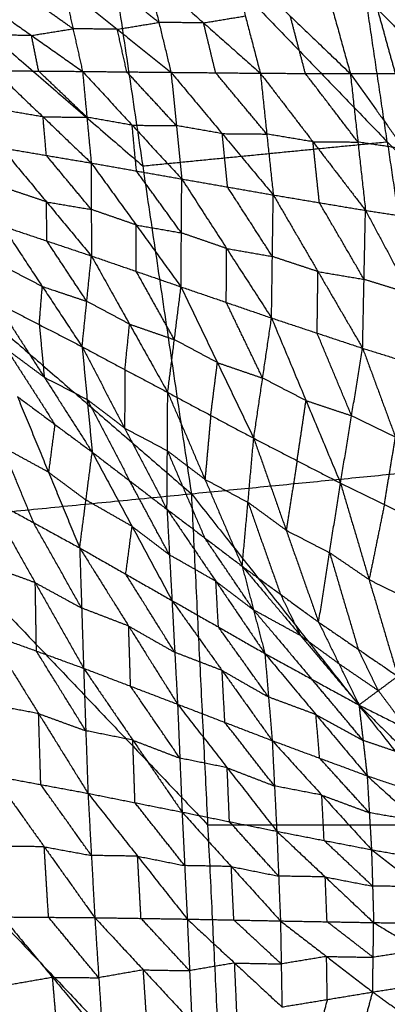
# Model space of a CAD drawing. Header units: millimetres. Extents: x -106 to 110, y -96 to 120.
# Tile 910 of 1020: x 80.35 to 84.75, y 13.77 to 25.57. Entities that reach past the tile are written whole.
import ezdxf

# ---------------------------------------------------------------- set-up
doc = ezdxf.new("R2010")
doc.units = ezdxf.units.MM
doc.header["$MEASUREMENT"] = 0
doc.layers.add('Default', color=7, linetype='Continuous', true_color=0x000000)

msp = doc.modelspace()

# ---------------------------------------------------------------- linework, layer by layer
at = {"layer": 'Default'}
for points in [[(84.122, 28.326, 6.271), (85.878, 26.506, 6.612), (87.634, 24.685, 6.953)], [(84.747, 24.111, 6.271), (84.434, 26.218, 6.271), (84.122, 28.326, 6.271)], [(81.235, 27.752, 5.589), (81.818, 23.822, 5.589), (82.401, 19.892, 5.589)], [(81.235, 27.752, 5.589), (84.747, 24.111, 6.271), (88.259, 20.469, 6.953)], [(78.016, 27.112, 5.132), (79.917, 25.467, 5.36), (81.818, 23.822, 5.589)], [(74.797, 26.472, 4.676), (78.599, 23.182, 5.132), (82.401, 19.892, 5.589)], [(83.875, 26.473, 1.889), (84.09, 25.701, 1.576), (84.305, 24.928, 1.262)], [(83.875, 26.473, 1.889), (84.631, 25.702, 1.623), (85.386, 24.93, 1.356)], [(82.867, 26.306, 1.757), (83.047, 25.62, 1.472), (83.227, 24.933, 1.186)], [(82.867, 26.306, 1.757), (83.586, 25.617, 1.51), (84.305, 24.928, 1.262)], [(81.867, 26.14, 1.64), (82.012, 25.542, 1.383), (82.157, 24.944, 1.126)], [(81.867, 26.14, 1.64), (82.547, 25.537, 1.413), (83.227, 24.933, 1.186)], [(80.871, 25.976, 1.534), (80.984, 25.466, 1.305), (81.098, 24.955, 1.077)], [(80.871, 25.976, 1.534), (81.514, 25.46, 1.33), (82.157, 24.944, 1.126)], [(82.012, 25.542, 1.383), (81.69, 25.8, 1.485), (81.369, 26.058, 1.587)], [(80.984, 25.466, 1.305), (80.679, 25.681, 1.395), (80.374, 25.896, 1.484)], [(79.877, 25.816, 1.435), (80.487, 25.386, 1.256), (81.098, 24.955, 1.077)], [(82.547, 25.537, 1.413), (82.797, 25.578, 1.443), (83.047, 25.62, 1.472)], [(83.766, 24.931, 1.224), (83.676, 25.274, 1.367), (83.586, 25.617, 1.51)], [(84.845, 24.929, 1.309), (84.738, 25.315, 1.466), (84.631, 25.702, 1.623)], [(81.514, 25.46, 1.33), (81.763, 25.501, 1.356), (82.012, 25.542, 1.383)], [(82.547, 25.537, 1.413), (82.279, 25.539, 1.398), (82.012, 25.542, 1.383)], [(82.692, 24.939, 1.156), (82.619, 25.238, 1.285), (82.547, 25.537, 1.413)], [(80.487, 25.386, 1.256), (80.225, 25.388, 1.245), (79.962, 25.39, 1.234)], [(80.487, 25.386, 1.256), (80.736, 25.426, 1.28), (80.984, 25.466, 1.305)], [(80.572, 24.959, 1.055), (80.53, 25.172, 1.156), (80.487, 25.386, 1.256)], [(81.514, 25.46, 1.33), (81.249, 25.463, 1.317), (80.984, 25.466, 1.305)], [(81.628, 24.949, 1.101), (81.571, 25.205, 1.216), (81.514, 25.46, 1.33)], [(80.047, 24.963, 1.034), (80.572, 24.959, 1.055), (81.098, 24.955, 1.077)], [(80.047, 24.963, 1.034), (80.625, 24.41, 0.989), (81.202, 23.857, 0.944)], [(81.15, 24.406, 1.01), (80.861, 24.682, 1.033), (80.572, 24.959, 1.055)], [(81.098, 24.955, 1.077), (81.15, 24.406, 1.01), (81.202, 23.857, 0.944)], [(81.098, 24.955, 1.077), (81.628, 24.949, 1.101), (82.157, 24.944, 1.126)], [(81.098, 24.955, 1.077), (81.692, 24.31, 1.026), (82.286, 23.666, 0.975)], [(82.222, 24.305, 1.051), (81.925, 24.627, 1.076), (81.628, 24.949, 1.101)], [(82.157, 24.944, 1.126), (82.222, 24.305, 1.051), (82.286, 23.666, 0.975)], [(82.157, 24.944, 1.126), (82.692, 24.939, 1.156), (83.227, 24.933, 1.186)], [(82.157, 24.944, 1.126), (82.77, 24.209, 1.072), (83.382, 23.474, 1.017)], [(83.304, 24.204, 1.102), (82.998, 24.571, 1.129), (82.692, 24.939, 1.156)], [(83.227, 24.933, 1.186), (83.304, 24.204, 1.102), (83.382, 23.474, 1.017)], [(83.227, 24.933, 1.186), (83.766, 24.931, 1.224), (84.305, 24.928, 1.262)], [(83.227, 24.933, 1.186), (83.857, 24.111, 1.131), (84.486, 23.289, 1.075)], [(84.395, 24.108, 1.168), (84.081, 24.52, 1.196), (83.766, 24.931, 1.224)], [(84.305, 24.928, 1.262), (84.845, 24.929, 1.309), (85.386, 24.93, 1.356)], [(84.305, 24.928, 1.262), (84.395, 24.108, 1.168), (84.486, 23.289, 1.075)], [(84.305, 24.928, 1.262), (84.95, 24.024, 1.207), (85.595, 23.12, 1.152)], [(80.625, 24.41, 0.989), (80.356, 24.455, 0.982), (80.088, 24.501, 0.976)], [(80.665, 23.948, 0.931), (80.645, 24.179, 0.96), (80.625, 24.41, 0.989)], [(80.625, 24.41, 0.989), (80.887, 24.408, 0.999), (81.15, 24.406, 1.01)], [(81.692, 24.31, 1.026), (81.421, 24.358, 1.018), (81.15, 24.406, 1.01)], [(81.744, 23.761, 0.959), (81.718, 24.036, 0.993), (81.692, 24.31, 1.026)], [(81.692, 24.31, 1.026), (81.957, 24.307, 1.038), (82.222, 24.305, 1.051)], [(82.77, 24.209, 1.072), (82.496, 24.257, 1.061), (82.222, 24.305, 1.051)], [(82.834, 23.57, 0.996), (82.802, 23.889, 1.034), (82.77, 24.209, 1.072)], [(82.77, 24.209, 1.072), (83.037, 24.206, 1.087), (83.304, 24.204, 1.102)], [(83.857, 24.111, 1.131), (83.58, 24.157, 1.116), (83.304, 24.204, 1.102)], [(81.818, 23.822, 5.589), (83.283, 23.966, 5.93), (84.747, 24.111, 6.271)], [(83.934, 23.381, 1.046), (83.895, 23.746, 1.088), (83.857, 24.111, 1.131)], [(83.857, 24.111, 1.131), (84.126, 24.11, 1.149), (84.395, 24.108, 1.168)], [(84.95, 24.024, 1.207), (84.673, 24.066, 1.188), (84.395, 24.108, 1.168)], [(84.747, 24.111, 6.271), (85.039, 22.146, 6.271), (85.33, 20.18, 6.271)], [(80.128, 24.039, 0.918), (80.665, 23.948, 0.931), (81.202, 23.857, 0.944)], [(80.128, 24.039, 0.918), (80.666, 23.391, 0.988), (81.204, 22.743, 1.058)], [(81.203, 23.3, 1.001), (80.934, 23.624, 0.966), (80.665, 23.948, 0.931)], [(81.202, 23.857, 0.944), (81.203, 23.3, 1.001), (81.204, 22.743, 1.058)], [(81.202, 23.857, 0.944), (81.74, 23.114, 1.022), (82.277, 22.372, 1.101)], [(81.202, 23.857, 0.944), (81.744, 23.761, 0.959), (82.286, 23.666, 0.975)], [(82.282, 23.019, 1.038), (82.013, 23.39, 0.999), (81.744, 23.761, 0.959)], [(82.277, 22.372, 1.101), (82.282, 23.019, 1.038), (82.286, 23.666, 0.975)], [(82.286, 23.666, 0.975), (82.823, 22.832, 1.065), (83.361, 21.999, 1.154)], [(82.286, 23.666, 0.975), (82.834, 23.57, 0.996), (83.382, 23.474, 1.017)], [(80.666, 23.391, 0.988), (80.4, 23.481, 0.978), (80.133, 23.57, 0.969)], [(83.371, 22.736, 1.086), (83.103, 23.153, 1.041), (82.834, 23.57, 0.996)], [(80.671, 22.922, 1.039), (80.669, 23.157, 1.013), (80.666, 23.391, 0.988)], [(80.666, 23.391, 0.988), (80.935, 23.345, 0.994), (81.203, 23.3, 1.001)], [(83.361, 21.999, 1.154), (83.371, 22.736, 1.086), (83.382, 23.474, 1.017)], [(83.382, 23.474, 1.017), (83.917, 22.555, 1.12), (84.452, 21.636, 1.223)], [(83.382, 23.474, 1.017), (83.934, 23.381, 1.046), (84.486, 23.289, 1.075)], [(84.469, 22.462, 1.149), (84.202, 22.922, 1.097), (83.934, 23.381, 1.046)], [(81.74, 23.114, 1.022), (81.472, 23.207, 1.011), (81.203, 23.3, 1.001)], [(84.452, 21.636, 1.223), (84.469, 22.462, 1.149), (84.486, 23.289, 1.075)], [(84.486, 23.289, 1.075), (85.019, 22.291, 1.194), (85.552, 21.293, 1.313)], [(84.486, 23.289, 1.075), (85.041, 23.204, 1.113), (85.595, 23.12, 1.152)], [(80.138, 23.101, 1.02), (80.616, 22.377, 1.244), (81.093, 21.654, 1.468)], [(80.138, 23.101, 1.02), (80.671, 22.922, 1.039), (81.204, 22.743, 1.058)], [(81.741, 22.558, 1.079), (81.74, 22.836, 1.051), (81.74, 23.114, 1.022)], [(81.74, 23.114, 1.022), (82.011, 23.067, 1.03), (82.282, 23.019, 1.038)], [(82.823, 22.832, 1.065), (82.552, 22.926, 1.051), (82.282, 23.019, 1.038)], [(81.149, 22.198, 1.263), (80.91, 22.56, 1.151), (80.671, 22.922, 1.039)], [(82.819, 22.186, 1.127), (82.821, 22.509, 1.096), (82.823, 22.832, 1.065)], [(82.823, 22.832, 1.065), (83.097, 22.784, 1.075), (83.371, 22.736, 1.086)], [(81.093, 21.654, 1.468), (81.149, 22.198, 1.263), (81.204, 22.743, 1.058)], [(81.204, 22.743, 1.058), (81.661, 21.925, 1.308), (82.118, 21.106, 1.559)], [(81.204, 22.743, 1.058), (81.741, 22.558, 1.079), (82.277, 22.372, 1.101)], [(83.917, 22.555, 1.12), (83.644, 22.645, 1.103), (83.371, 22.736, 1.086)], [(80.616, 22.377, 1.244), (80.359, 22.51, 1.223), (80.102, 22.643, 1.202)], [(82.198, 21.739, 1.33), (81.969, 22.148, 1.205), (81.741, 22.558, 1.079)], [(83.907, 21.817, 1.189), (83.912, 22.186, 1.155), (83.917, 22.555, 1.12)], [(83.917, 22.555, 1.12), (84.193, 22.509, 1.135), (84.469, 22.462, 1.149)], [(85.019, 22.291, 1.194), (84.744, 22.377, 1.171), (84.469, 22.462, 1.149)], [(80.58, 21.919, 1.426), (80.598, 22.148, 1.335), (80.616, 22.377, 1.244)], [(80.616, 22.377, 1.244), (80.882, 22.288, 1.254), (81.149, 22.198, 1.263)], [(82.118, 21.106, 1.559), (82.198, 21.739, 1.33), (82.277, 22.372, 1.101)], [(82.277, 22.372, 1.101), (82.713, 21.464, 1.381), (83.148, 20.557, 1.662)], [(82.277, 22.372, 1.101), (82.819, 22.186, 1.127), (83.361, 21.999, 1.154)], [(81.661, 21.925, 1.308), (81.405, 22.062, 1.286), (81.149, 22.198, 1.263)], [(80.067, 22.185, 1.384), (80.58, 21.919, 1.426), (81.093, 21.654, 1.468)], [(80.067, 22.185, 1.384), (80.64, 21.288, 1.823), (81.214, 20.39, 2.263)], [(83.255, 21.278, 1.408), (83.037, 21.732, 1.268), (82.819, 22.186, 1.127)], [(83.148, 20.557, 1.662), (83.255, 21.278, 1.408), (83.361, 21.999, 1.154)], [(83.361, 21.999, 1.154), (83.774, 21.009, 1.466), (84.187, 20.019, 1.778)], [(83.361, 21.999, 1.154), (83.907, 21.817, 1.189), (84.452, 21.636, 1.223)], [(80.58, 21.919, 1.426), (80.61, 21.604, 1.625), (80.64, 21.288, 1.823)], [(81.606, 21.38, 1.514), (81.633, 21.652, 1.411), (81.661, 21.925, 1.308)], [(81.661, 21.925, 1.308), (81.929, 21.832, 1.319), (82.198, 21.739, 1.33)], [(82.713, 21.464, 1.381), (82.455, 21.602, 1.356), (82.198, 21.739, 1.33)], [(84.32, 20.827, 1.501), (84.113, 21.322, 1.345), (83.907, 21.817, 1.189)], [(80.192, 21.621, 1.739), (80.479, 21.172, 1.959), (80.766, 20.724, 2.179)], [(80.64, 21.288, 1.823), (80.416, 21.454, 1.781), (80.192, 21.621, 1.739)], [(81.093, 21.654, 1.468), (81.153, 21.022, 1.866), (81.214, 20.39, 2.263)], [(81.093, 21.654, 1.468), (81.601, 20.68, 1.955), (82.109, 19.706, 2.442)], [(81.093, 21.654, 1.468), (81.606, 21.38, 1.514), (82.118, 21.106, 1.559)], [(84.187, 20.019, 1.778), (84.32, 20.827, 1.501), (84.452, 21.636, 1.223)], [(84.452, 21.636, 1.223), (84.845, 20.571, 1.569), (85.237, 19.506, 1.915)], [(84.452, 21.636, 1.223), (85.002, 21.464, 1.268), (85.552, 21.293, 1.313)], [(81.606, 21.38, 1.514), (81.604, 21.03, 1.735), (81.601, 20.68, 1.955)], [(82.633, 20.831, 1.61), (82.673, 21.148, 1.496), (82.713, 21.464, 1.381)], [(82.713, 21.464, 1.381), (82.984, 21.371, 1.395), (83.255, 21.278, 1.408)], [(80.64, 21.288, 1.823), (80.897, 21.155, 1.845), (81.153, 21.022, 1.866)], [(83.774, 21.009, 1.466), (83.514, 21.143, 1.437), (83.255, 21.278, 1.408)], [(80.318, 21.057, 2.095), (80.691, 20.15, 1.595), (81.064, 19.243, 1.095)], [(80.318, 21.057, 2.095), (80.766, 20.724, 2.179), (81.214, 20.39, 2.263)], [(81.153, 21.022, 1.866), (81.408, 20.535, 2.109), (81.662, 20.048, 2.353)], [(81.601, 20.68, 1.955), (81.377, 20.851, 1.911), (81.153, 21.022, 1.866)], [(82.109, 19.706, 2.442), (82.114, 20.406, 2.001), (82.118, 21.106, 1.559)], [(82.118, 21.106, 1.559), (82.564, 20.064, 2.097), (83.01, 19.022, 2.634)], [(82.118, 21.106, 1.559), (82.633, 20.831, 1.61), (83.148, 20.557, 1.662)], [(83.667, 20.288, 1.72), (83.721, 20.648, 1.593), (83.774, 21.009, 1.466)], [(83.774, 21.009, 1.466), (84.047, 20.918, 1.484), (84.32, 20.827, 1.501)], [(82.633, 20.831, 1.61), (82.599, 20.448, 1.854), (82.564, 20.064, 2.097)], [(84.845, 20.571, 1.569), (84.582, 20.699, 1.535), (84.32, 20.827, 1.501)], [(80.766, 20.724, 2.179), (80.728, 20.437, 1.887), (80.691, 20.15, 1.595)], [(81.601, 20.68, 1.955), (81.858, 20.543, 1.978), (82.114, 20.406, 2.001)], [(83.01, 19.022, 2.634), (83.079, 19.789, 2.148), (83.148, 20.557, 1.662)], [(83.148, 20.557, 1.662), (83.537, 19.454, 2.251), (83.925, 18.352, 2.841)], [(83.148, 20.557, 1.662), (83.667, 20.288, 1.72), (84.187, 20.019, 1.778)], [(84.712, 19.763, 1.847), (84.778, 20.167, 1.708), (84.845, 20.571, 1.569)], [(80.136, 20.454, 1.429), (80.322, 20, 1.179), (80.509, 19.547, 0.929)], [(80.691, 20.15, 1.595), (80.413, 20.302, 1.512), (80.136, 20.454, 1.429)], [(82.401, 19.892, 5.589), (85.33, 20.18, 6.271), (88.259, 20.469, 6.953)], [(81.064, 19.243, 1.095), (81.139, 19.817, 1.679), (81.214, 20.39, 2.263)], [(81.214, 20.39, 2.263), (81.662, 20.048, 2.353), (82.109, 19.706, 2.442)], [(81.214, 20.39, 2.263), (81.691, 19.501, 1.857), (82.169, 18.612, 1.451)], [(82.114, 20.406, 2.001), (82.337, 19.885, 2.27), (82.56, 19.364, 2.538)], [(82.564, 20.064, 2.097), (82.339, 20.235, 2.049), (82.114, 20.406, 2.001)], [(83.667, 20.288, 1.72), (83.602, 19.871, 1.986), (83.537, 19.454, 2.251)], [(80.691, 20.15, 1.595), (80.915, 19.983, 1.637), (81.139, 19.817, 1.679)], [(82.139, 19.159, 1.947), (81.9, 19.604, 2.15), (81.662, 20.048, 2.353)], [(82.564, 20.064, 2.097), (82.822, 19.927, 2.122), (83.079, 19.789, 2.148)], [(83.925, 18.352, 2.841), (84.056, 19.185, 2.31), (84.187, 20.019, 1.778)], [(84.187, 20.019, 1.778), (84.529, 18.862, 2.424), (84.872, 17.704, 3.069)], [(84.187, 20.019, 1.778), (84.712, 19.763, 1.847), (85.237, 19.506, 1.915)], [(75.869, 19.249, 4.676), (79.135, 19.57, 5.132), (82.401, 19.892, 5.589)], [(79.954, 19.85, 0.764), (80.509, 19.547, 0.929), (81.064, 19.243, 1.095)], [(79.954, 19.85, 0.764), (80.532, 18.825, 0.609), (81.111, 17.8, 0.453)], [(82.401, 19.892, 5.589), (82.596, 15.924, 5.589), (82.791, 11.955, 5.589)], [(82.401, 19.892, 5.589), (85.539, 15.924, 6.271), (88.677, 11.955, 6.953)], [(81.691, 19.501, 1.857), (81.415, 19.659, 1.768), (81.139, 19.817, 1.679)], [(83.079, 19.789, 2.148), (83.273, 19.238, 2.443), (83.468, 18.687, 2.738)], [(83.537, 19.454, 2.251), (83.308, 19.622, 2.2), (83.079, 19.789, 2.148)], [(84.712, 19.763, 1.847), (84.621, 19.312, 2.135), (84.529, 18.862, 2.424)], [(82.109, 19.706, 2.442), (82.139, 19.159, 1.947), (82.169, 18.612, 1.451)], [(82.109, 19.706, 2.442), (82.56, 19.364, 2.538), (83.01, 19.022, 2.634)], [(82.109, 19.706, 2.442), (82.695, 18.842, 2.138), (83.281, 17.977, 1.833)], [(79.135, 19.57, 5.132), (80.865, 17.747, 5.36), (82.596, 15.924, 5.589)], [(81.087, 18.522, 0.774), (80.798, 19.034, 0.852), (80.509, 19.547, 0.929)], [(81.616, 18.928, 1.273), (81.654, 19.214, 1.565), (81.691, 19.501, 1.857)], [(81.691, 19.501, 1.857), (81.915, 19.33, 1.902), (82.139, 19.159, 1.947)], [(83.145, 18.5, 2.234), (82.853, 18.932, 2.386), (82.56, 19.364, 2.538)], [(83.537, 19.454, 2.251), (83.796, 19.32, 2.281), (84.056, 19.185, 2.31)], [(75.869, 19.249, 4.676), (79.33, 15.602, 5.132), (82.791, 11.955, 5.589)], [(81.064, 19.243, 1.095), (81.087, 18.522, 0.774), (81.111, 17.8, 0.453)], [(81.064, 19.243, 1.095), (81.616, 18.928, 1.273), (82.169, 18.612, 1.451)], [(81.064, 19.243, 1.095), (81.65, 18.306, 0.992), (82.236, 17.369, 0.889)], [(82.695, 18.842, 2.138), (82.417, 19.001, 2.042), (82.139, 19.159, 1.947)], [(84.056, 19.185, 2.31), (84.227, 18.607, 2.632), (84.399, 18.028, 2.955)], [(84.529, 18.862, 2.424), (84.293, 19.024, 2.367), (84.056, 19.185, 2.31)], [(80.532, 18.825, 0.609), (80.25, 18.928, 0.508), (79.968, 19.031, 0.407)], [(83.01, 19.022, 2.634), (83.145, 18.5, 2.234), (83.281, 17.977, 1.833)], [(83.01, 19.022, 2.634), (83.468, 18.687, 2.738), (83.925, 18.352, 2.841)], [(83.01, 19.022, 2.634), (83.709, 18.191, 2.437), (84.408, 17.36, 2.239)], [(82.202, 17.991, 1.17), (81.909, 18.459, 1.222), (81.616, 18.928, 1.273)], [(80.546, 18.006, 0.252), (80.539, 18.416, 0.43), (80.532, 18.825, 0.609)], [(80.532, 18.825, 0.609), (80.81, 18.673, 0.691), (81.087, 18.522, 0.774)], [(82.725, 18.295, 1.642), (82.71, 18.568, 1.89), (82.695, 18.842, 2.138)], [(82.695, 18.842, 2.138), (82.92, 18.671, 2.186), (83.145, 18.5, 2.234)], [(84.529, 18.862, 2.424), (84.792, 18.734, 2.458), (85.054, 18.605, 2.492)], [(83.468, 18.687, 2.738), (83.588, 18.439, 2.587), (83.709, 18.191, 2.437)], [(82.169, 18.612, 1.451), (82.202, 17.991, 1.17), (82.236, 17.369, 0.889)], [(82.169, 18.612, 1.451), (82.725, 18.295, 1.642), (83.281, 17.977, 1.833)], [(82.169, 18.612, 1.451), (82.769, 17.773, 1.404), (83.369, 16.933, 1.358)], [(81.65, 18.306, 0.992), (81.369, 18.414, 0.883), (81.087, 18.522, 0.774)], [(83.145, 18.5, 2.234), (83.495, 18.084, 2.135), (83.844, 17.668, 2.036)], [(83.709, 18.191, 2.437), (83.427, 18.345, 2.335), (83.145, 18.5, 2.234)], [(81.673, 17.585, 0.671), (81.662, 17.945, 0.832), (81.65, 18.306, 0.992)], [(81.65, 18.306, 0.992), (81.926, 18.148, 1.081), (82.202, 17.991, 1.17)], [(83.925, 18.352, 2.841), (84.167, 17.856, 2.54), (84.408, 17.36, 2.239)], [(83.925, 18.352, 2.841), (84.399, 18.028, 2.955), (84.872, 17.704, 3.069)], [(79.981, 18.212, 0.05), (80.546, 18.006, 0.252), (81.111, 17.8, 0.453)], [(79.981, 18.212, 0.05), (80.572, 17.256, 0.165), (81.163, 16.301, 0.279)], [(83.325, 17.455, 1.596), (83.025, 17.875, 1.619), (82.725, 18.295, 1.642)], [(83.709, 18.191, 2.437), (83.938, 18.023, 2.488), (84.167, 17.856, 2.54)], [(81.137, 17.051, 0.366), (80.841, 17.528, 0.309), (80.546, 18.006, 0.252)], [(82.769, 17.773, 1.404), (82.486, 17.882, 1.287), (82.202, 17.991, 1.17)], [(83.281, 17.977, 1.833), (83.325, 17.455, 1.596), (83.369, 16.933, 1.358)], [(83.281, 17.977, 1.833), (83.844, 17.668, 2.036), (84.408, 17.36, 2.239)], [(83.281, 17.977, 1.833), (83.893, 17.244, 1.841), (84.506, 16.511, 1.848)], [(84.64, 17.532, 2.654), (84.519, 17.78, 2.804), (84.399, 18.028, 2.955)], [(84.167, 17.856, 2.54), (84.403, 17.694, 2.597), (84.64, 17.532, 2.654)], [(81.111, 17.8, 0.453), (81.137, 17.051, 0.366), (81.163, 16.301, 0.279)], [(81.111, 17.8, 0.453), (81.673, 17.585, 0.671), (82.236, 17.369, 0.889)], [(81.111, 17.8, 0.453), (81.7, 16.938, 0.596), (82.29, 16.076, 0.739)], [(82.802, 17.151, 1.124), (82.786, 17.462, 1.264), (82.769, 17.773, 1.404)], [(82.769, 17.773, 1.404), (83.047, 17.614, 1.5), (83.325, 17.455, 1.596)], [(84.457, 16.935, 2.044), (84.151, 17.302, 2.04), (83.844, 17.668, 2.036)], [(84.408, 17.36, 2.239), (84.64, 17.532, 2.654), (84.872, 17.704, 3.069)], [(82.263, 16.722, 0.814), (81.968, 17.154, 0.743), (81.673, 17.585, 0.671)], [(84.64, 17.532, 2.654), (84.812, 17.301, 2.554), (84.984, 17.071, 2.453)], [(80.572, 17.256, 0.165), (80.29, 17.309, 0.059), (80.008, 17.361, -0.047)], [(82.236, 17.369, 0.889), (82.263, 16.722, 0.814), (82.29, 16.076, 0.739)], [(82.236, 17.369, 0.889), (82.802, 17.151, 1.124), (83.369, 16.933, 1.358)], [(82.236, 17.369, 0.889), (82.83, 16.607, 1.061), (83.424, 15.846, 1.232)], [(83.893, 17.244, 1.841), (83.609, 17.35, 1.718), (83.325, 17.455, 1.596)], [(84.408, 17.36, 2.239), (84.457, 16.935, 2.044), (84.506, 16.511, 1.848)], [(84.408, 17.36, 2.239), (84.984, 17.071, 2.453), (85.56, 16.782, 2.668)], [(84.408, 17.36, 2.239), (85.034, 16.739, 2.299), (85.659, 16.119, 2.359)], [(80.598, 16.406, 0.068), (80.585, 16.831, 0.116), (80.572, 17.256, 0.165)], [(80.572, 17.256, 0.165), (80.854, 17.153, 0.266), (81.137, 17.051, 0.366)], [(83.937, 16.722, 1.603), (83.915, 16.983, 1.722), (83.893, 17.244, 1.841)], [(83.893, 17.244, 1.841), (84.175, 17.09, 1.942), (84.457, 16.935, 2.044)], [(83.396, 16.389, 1.295), (83.099, 16.77, 1.209), (82.802, 17.151, 1.124)], [(81.7, 16.938, 0.596), (81.418, 16.994, 0.481), (81.137, 17.051, 0.366)], [(81.726, 16.188, 0.509), (81.713, 16.563, 0.552), (81.7, 16.938, 0.596)], [(81.7, 16.938, 0.596), (81.982, 16.83, 0.705), (82.263, 16.722, 0.814)], [(83.369, 16.933, 1.358), (83.396, 16.389, 1.295), (83.424, 15.846, 1.232)], [(83.369, 16.933, 1.358), (83.937, 16.722, 1.603), (84.506, 16.511, 1.848)], [(83.369, 16.933, 1.358), (83.963, 16.279, 1.552), (84.558, 15.625, 1.747)], [(85.034, 16.739, 2.299), (84.745, 16.837, 2.171), (84.457, 16.935, 2.044)], [(82.83, 16.607, 1.061), (82.547, 16.665, 0.937), (82.263, 16.722, 0.814)], [(84.532, 16.068, 1.798), (84.234, 16.395, 1.7), (83.937, 16.722, 1.603)], [(82.857, 15.961, 0.985), (82.844, 16.284, 1.023), (82.83, 16.607, 1.061)], [(82.83, 16.607, 1.061), (83.113, 16.498, 1.178), (83.396, 16.389, 1.295)], [(80.034, 16.51, -0.144), (80.598, 16.406, 0.068), (81.163, 16.301, 0.279)], [(80.034, 16.51, -0.144), (80.639, 15.66, 0.168), (81.245, 14.81, 0.48)], [(84.506, 16.511, 1.848), (84.532, 16.068, 1.798), (84.558, 15.625, 1.747)], [(84.506, 16.511, 1.848), (85.082, 16.315, 2.104), (85.659, 16.119, 2.359)], [(84.506, 16.511, 1.848), (85.105, 15.967, 2.065), (85.705, 15.424, 2.281)], [(81.204, 15.556, 0.38), (80.901, 15.981, 0.224), (80.598, 16.406, 0.068)], [(81.163, 16.301, 0.279), (81.204, 15.556, 0.38), (81.245, 14.81, 0.48)], [(81.163, 16.301, 0.279), (81.726, 16.188, 0.509), (82.29, 16.076, 0.739)], [(81.163, 16.301, 0.279), (81.757, 15.547, 0.598), (82.352, 14.793, 0.916)], [(83.963, 16.279, 1.552), (83.68, 16.334, 1.423), (83.396, 16.389, 1.295)], [(82.321, 15.434, 0.827), (82.024, 15.811, 0.668), (81.726, 16.188, 0.509)], [(83.991, 15.735, 1.489), (83.977, 16.007, 1.521), (83.963, 16.279, 1.552)], [(83.963, 16.279, 1.552), (84.248, 16.173, 1.675), (84.532, 16.068, 1.798)], [(82.29, 16.076, 0.739), (82.321, 15.434, 0.827), (82.352, 14.793, 0.916)], [(82.29, 16.076, 0.739), (82.857, 15.961, 0.985), (83.424, 15.846, 1.232)], [(82.29, 16.076, 0.739), (82.879, 15.423, 1.061), (83.468, 14.771, 1.384)], [(85.105, 15.967, 2.065), (84.819, 16.018, 1.931), (84.532, 16.068, 1.798)], [(83.446, 15.308, 1.308), (83.151, 15.634, 1.146), (82.857, 15.961, 0.985)], [(82.596, 15.924, 5.589), (84.068, 15.924, 5.93), (85.539, 15.924, 6.271)], [(83.424, 15.846, 1.232), (83.446, 15.308, 1.308), (83.468, 14.771, 1.384)], [(83.424, 15.846, 1.232), (83.991, 15.735, 1.489), (84.558, 15.625, 1.747)], [(83.424, 15.846, 1.232), (84.004, 15.299, 1.552), (84.584, 14.751, 1.872)], [(84.571, 15.188, 1.81), (84.281, 15.462, 1.65), (83.991, 15.735, 1.489)], [(80.639, 15.66, 0.168), (80.363, 15.663, 0.068), (80.086, 15.665, -0.033)], [(80.691, 14.815, 0.28), (80.665, 15.238, 0.224), (80.639, 15.66, 0.168)], [(80.639, 15.66, 0.168), (80.921, 15.608, 0.274), (81.204, 15.556, 0.38)], [(84.558, 15.625, 1.747), (84.571, 15.188, 1.81), (84.584, 14.751, 1.872)], [(84.558, 15.625, 1.747), (85.132, 15.524, 2.014), (85.705, 15.424, 2.281)], [(84.558, 15.625, 1.747), (85.137, 15.182, 2.063), (85.715, 14.739, 2.38)], [(81.757, 15.547, 0.598), (81.48, 15.551, 0.489), (81.204, 15.556, 0.38)], [(81.798, 14.802, 0.698), (81.778, 15.174, 0.648), (81.757, 15.547, 0.598)], [(81.757, 15.547, 0.598), (82.039, 15.491, 0.712), (82.321, 15.434, 0.827)], [(82.879, 15.423, 1.061), (82.6, 15.429, 0.944), (82.321, 15.434, 0.827)], [(82.91, 14.782, 1.15), (82.894, 15.102, 1.105), (82.879, 15.423, 1.061)], [(82.879, 15.423, 1.061), (83.162, 15.366, 1.184), (83.446, 15.308, 1.308)], [(84.004, 15.299, 1.552), (83.725, 15.303, 1.43), (83.446, 15.308, 1.308)], [(84.026, 14.761, 1.628), (84.015, 15.03, 1.59), (84.004, 15.299, 1.552)], [(84.004, 15.299, 1.552), (84.288, 15.243, 1.681), (84.571, 15.188, 1.81)], [(85.137, 15.182, 2.063), (84.854, 15.185, 1.937), (84.571, 15.188, 1.81)], [(80.138, 14.819, 0.079), (80.691, 14.815, 0.28), (81.245, 14.81, 0.48)], [(80.138, 14.819, 0.079), (80.739, 14.094, 0.596), (81.34, 13.37, 1.114)], [(81.292, 14.09, 0.797), (80.992, 14.452, 0.538), (80.691, 14.815, 0.28)], [(81.245, 14.81, 0.48), (81.292, 14.09, 0.797), (81.34, 13.37, 1.114)], [(81.245, 14.81, 0.48), (81.798, 14.802, 0.698), (82.352, 14.793, 0.916)], [(81.245, 14.81, 0.48), (81.826, 14.184, 0.976), (82.407, 13.557, 1.472)], [(82.38, 14.175, 1.194), (82.089, 14.488, 0.946), (81.798, 14.802, 0.698)], [(82.352, 14.793, 0.916), (82.38, 14.175, 1.194), (82.407, 13.557, 1.472)], [(82.352, 14.793, 0.916), (82.91, 14.782, 1.15), (83.468, 14.771, 1.384)], [(82.352, 14.793, 0.916), (82.919, 14.266, 1.387), (83.486, 13.74, 1.857)], [(83.477, 14.255, 1.62), (83.193, 14.519, 1.385), (82.91, 14.782, 1.15)], [(83.468, 14.771, 1.384), (83.477, 14.255, 1.62), (83.486, 13.74, 1.857)], [(83.468, 14.771, 1.384), (84.02, 14.345, 1.823), (84.572, 13.919, 2.262)], [(83.468, 14.771, 1.384), (84.026, 14.761, 1.628), (84.584, 14.751, 1.872)], [(84.578, 14.335, 2.067), (84.302, 14.548, 1.848), (84.026, 14.761, 1.628)], [(84.572, 13.919, 2.262), (84.578, 14.335, 2.067), (84.584, 14.751, 1.872)], [(84.584, 14.751, 1.872), (85.132, 14.421, 2.28), (85.68, 14.091, 2.688)], [(84.584, 14.751, 1.872), (85.15, 14.745, 2.126), (85.715, 14.739, 2.38)], [(85.132, 14.421, 2.28), (84.855, 14.378, 2.174), (84.578, 14.335, 2.067)], [(84.02, 14.345, 1.823), (83.748, 14.3, 1.722), (83.477, 14.255, 1.62)], [(84.029, 13.829, 2.06), (84.024, 14.087, 1.941), (84.02, 14.345, 1.823)], [(84.02, 14.345, 1.823), (84.299, 14.34, 1.945), (84.578, 14.335, 2.067)], [(81.826, 14.184, 0.976), (81.559, 14.137, 0.887), (81.292, 14.09, 0.797)], [(81.874, 13.463, 1.293), (81.85, 13.823, 1.135), (81.826, 14.184, 0.976)], [(81.826, 14.184, 0.976), (82.103, 14.179, 1.085), (82.38, 14.175, 1.194)], [(82.919, 14.266, 1.387), (82.649, 14.221, 1.29), (82.38, 14.175, 1.194)], [(82.947, 13.648, 1.665), (82.933, 13.957, 1.526), (82.919, 14.266, 1.387)], [(82.919, 14.266, 1.387), (83.198, 14.261, 1.503), (83.477, 14.255, 1.62)], [(80.739, 14.094, 0.596), (80.473, 14.047, 0.514), (80.207, 14.001, 0.431)], [(80.808, 13.276, 0.949), (80.774, 13.685, 0.772), (80.739, 14.094, 0.596)], [(80.739, 14.094, 0.596), (81.016, 14.092, 0.697), (81.292, 14.09, 0.797)], [(84.572, 13.919, 2.262), (85.126, 14.005, 2.475), (85.68, 14.091, 2.688)], [(83.486, 13.74, 1.857), (84.029, 13.829, 2.06), (84.572, 13.919, 2.262)], [(84.029, 13.829, 2.06), (83.976, 13.631, 2.216), (83.923, 13.432, 2.373)], [(84.36, 13.124, 2.889), (84.466, 13.522, 2.576), (84.572, 13.919, 2.262)], [(84.572, 13.919, 2.262), (84.919, 13.67, 2.693), (85.266, 13.421, 3.123)]]:
    msp.add_open_spline(points, degree=2, dxfattribs=at)

doc.saveas('drawing.dxf')
